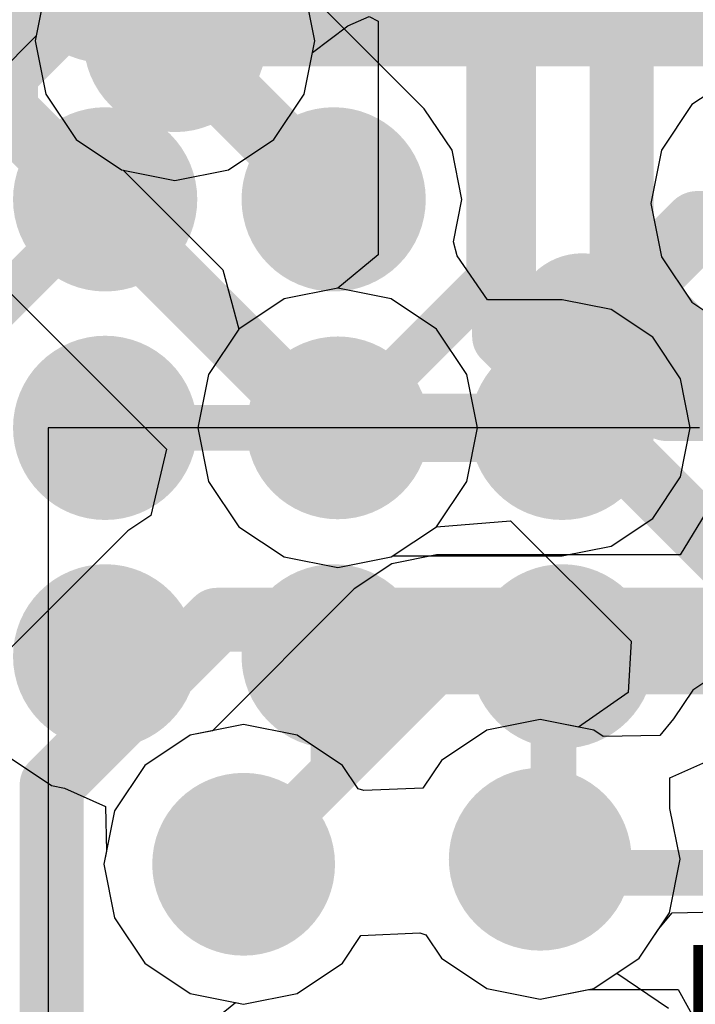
# Model space of a CAD drawing. Header units: millimetres. Extents: x -2 to 68, y -2 to 27.4.
# Tile 410 of 594: x 39.9 to 41.4, y 18.7 to 20.9. Entities that reach past the tile are written whole.
import ezdxf

# ---------------------------------------------------------------- set-up
doc = ezdxf.new("R2010")
doc.units = ezdxf.units.MM
for name, color, linetype in [('BottomLayer', 5, 'Continuous'), ('DrillGuide', 244, 'Continuous'), ('Mechanical17', 56, 'Continuous'), ('MidLayer1', 16, 'Continuous'), ('MidLayer2', 76, 'Continuous'), ('MidLayer3', 90, 'Continuous'), ('MidLayer4', 156, 'Continuous'), ('MidLayer5', 130, 'Continuous'), ('MidLayer6', 216, 'Continuous'), ('MidLayer7', 6, 'Continuous'), ('MidLayer8', 54, 'Continuous'), ('MultiLayer', 9, 'Continuous'), ('TopLayer', 1, 'Continuous'), ('TopPaste', 8, 'Continuous'), ('TopSolder', 216, 'Continuous'), ('ViaHoleLayer', 16, 'Continuous')]:
    doc.layers.add(name, color=color, linetype=linetype)

# ---------------------------------------------------------------- blocks, each defined once
blk = doc.blocks.new('BGA486C50P27X27_1400X1400X125_227')
at = {"layer": 'TopLayer', "const_width": 0.1}
for points in [[(3.95, -4, 1), (4.05, -4, 1)], [(4.45, -4, 1), (4.55, -4, 1)], [(4.95, -4, 1), (5.05, -4, 1)], [(3.95, -4.5, 1), (4.05, -4.5, 1)], [(4.95, -4.5, 1), (5.05, -4.5, 1)], [(3.95, -5, 1), (4.05, -5, 1)], [(4.45, -5, 1), (4.55, -5, 1)]]:
    blk.add_lwpolyline(points, format="xyb", close=True, dxfattribs=at)
at = {"layer": 'TopPaste', "const_width": 0.1}
for points in [[(3.95, -4, 1), (4.05, -4, 1)], [(4.45, -4, 1), (4.55, -4, 1)], [(4.95, -4, 1), (5.05, -4, 1)], [(3.95, -4.5, 1), (4.05, -4.5, 1)], [(4.95, -4.5, 1), (5.05, -4.5, 1)], [(3.95, -5, 1), (4.05, -5, 1)], [(4.45, -5, 1), (4.55, -5, 1)]]:
    blk.add_lwpolyline(points, format="xyb", close=True, dxfattribs=at)
at = {"layer": 'TopSolder', "const_width": 0.2016}
for points in [[(3.8992, -4, 1), (4.1008, -4, 1)], [(4.3992, -4, 1), (4.6008, -4, 1)], [(4.8992, -4, 1), (5.1008, -4, 1)], [(5.3992, -4, 1), (5.6008, -4, 1)], [(3.8992, -4.5, 1), (4.1008, -4.5, 1)], [(4.8992, -4.5, 1), (5.1008, -4.5, 1)], [(5.3992, -4.5, 1), (5.6008, -4.5, 1)], [(3.8992, -5, 1), (4.1008, -5, 1)], [(4.3992, -5, 1), (4.6008, -5, 1)]]:
    blk.add_lwpolyline(points, format="xyb", close=True, dxfattribs=at)

msp = doc.modelspace()

# ---------------------------------------------------------------- linework, layer by layer
at = {"layer": 'BottomLayer'}
for p, q in [((41.4255, 20), (40, 20)), ((40, 20), (40, 17.9163)), ((41.4478, 19.8285), (41.3832, 19.7221)), ((40.8502, 19.7221), (40.7526, 19.7027)), ((41.3832, 19.7221), (40.8502, 19.7221)), ((40.7526, 19.7027), (40.6699, 19.6474)), ((40.6699, 19.6474), (40.3598, 19.3373)), ((40.3109, 19.3276), (40.2117, 19.2613)), ((40.3598, 19.3373), (40.3109, 19.3276)), ((40.2117, 19.2613), (40.1454, 19.162)), ((40.1454, 19.162), (40.1221, 19.045)), ((40.1221, 19.045), (40.1454, 18.9279)), ((40.1454, 18.9279), (40.2117, 18.8287)), ((40.6443, 18.8287), (40.6847, 18.8892)), ((40.6847, 18.8892), (40.8139, 18.8947)), ((40.8139, 18.8947), (40.8267, 18.8906)), ((40.8267, 18.8906), (40.8607, 18.8397)), ((40.8607, 18.8397), (40.9599, 18.7734)), ((40.2117, 18.8287), (40.3109, 18.7624)), ((40.5451, 18.7624), (40.6443, 18.8287)), ((40.9599, 18.7734), (41.077, 18.7501)), ((41.077, 18.7501), (41.1827, 18.7711)), ((41.1827, 18.7711), (41.3787, 18.7711)), ((41.3787, 18.7711), (41.445, 18.6514)), ((40.3109, 18.7624), (40.428, 18.7391)), ((40.428, 18.7391), (40.5451, 18.7624))]:
    msp.add_line(p, q, dxfattribs=at)
for points, const_width in [([(41.094, 20.232, 1), (41.244, 20.232, 1)], 0.15), ([(41.1315, 20.232, 1), (41.2065, 20.232, 1)], 0.075), ([(41.3175, 20.046, 1), (41.3925, 20.046, 1)], 0.075), ([(41.3175, 20.046, 1), (41.3925, 20.046, 1)], 0.075), ([(40.8252, 19.4672, 1), (40.8752, 19.4672, 1)], 0.05), ([(40.8252, 19.4672, 1), (40.8752, 19.4672, 1)], 0.05), ([(40.328, 19.045, 1), (40.528, 19.045, 1)], 0.2), ([(40.977, 19.056, 1), (41.177, 19.056, 1)], 0.2), ([(40.403, 19.045, 1), (40.453, 19.045, 1)], 0.05), ([(41.052, 19.056, 1), (41.102, 19.056, 1)], 0.05), ([(41.082, 19.026, 1), (41.1319, 19.026, 1)], 0.05), ([(41.082, 19.026, 1), (41.1319, 19.026, 1)], 0.05)]:
    msp.add_lwpolyline(points, format="xyb", close=True, dxfattribs=dict(at, const_width=const_width))
for points, const_width in [([(41.169, 20.232), (41.355, 20.046)], 0.15), ([(41.355, 20.046), (41.729, 20.046)], 0.15), ([(40.428, 19.045), (40.8502, 19.4672)], 0.1), ([(40.8502, 19.4672), (41.7422, 19.4672)], 0.1), ([(41.077, 19.056), (41.107, 19.026)], 0.1), ([(41.107, 19.026), (41.749, 19.026)], 0.1)]:
    msp.add_lwpolyline(points, dxfattribs=dict(at, const_width=const_width))
at = {"layer": 'DrillGuide'}
for points, const_width in [([(40.2278, 20.8472, 1), (40.3278, 20.8472, 1)], 0.1), ([(40.6, 20.5, 1), (40.65, 20.5, 1)], 0.05), ([(41.144, 20.232, 1), (41.194, 20.232, 1)], 0.05), ([(40.584, 20, 1), (40.684, 20, 1)], 0.1), ([(41.1, 20, 1), (41.15, 20, 1)], 0.05), ([(41.027, 19.056, 1), (41.127, 19.056, 1)], 0.1), ([(40.378, 19.045, 1), (40.478, 19.045, 1)], 0.1)]:
    msp.add_lwpolyline(points, format="xyb", close=True, dxfattribs=dict(at, const_width=const_width))
at = {"layer": 'MidLayer1'}
for p, q in [((39.9952, 20.9642), (39.9719, 20.8472)), ((40.8233, 20.6983), (40.5612, 20.9603)), ((39.9719, 20.8472), (39.9952, 20.7301)), ((39.9952, 20.7301), (40.0615, 20.6309)), ((40.884, 20.6073), (40.8233, 20.6983)), ((40.0615, 20.6309), (40.1608, 20.5646)), ((40.9054, 20.5), (40.884, 20.6073)), ((40.1608, 20.5646), (40.1647, 20.5638)), ((40.1647, 20.5638), (40.3828, 20.3457)), ((40.887, 20.4074), (40.9054, 20.5)), ((40.8952, 20.3766), (40.887, 20.4074)), ((40.9617, 20.2804), (40.8952, 20.3766)), ((40.3828, 20.3457), (40.4177, 20.2163)), ((41.125, 20.2804), (40.9617, 20.2804)), ((41.2323, 20.259), (41.125, 20.2804)), ((41.3233, 20.1983), (41.2323, 20.259)), ((40.4177, 20.2163), (40.3514, 20.1171)), ((41.384, 20.1073), (41.3233, 20.1983)), ((40.3514, 20.1171), (40.3281, 20)), ((41.4054, 20), (41.384, 20.1073)), ((40.3281, 20), (40.3514, 19.8829)), ((41.384, 19.8927), (41.4054, 20)), ((41.3233, 19.8017), (41.384, 19.8927)), ((40.3514, 19.8829), (40.4177, 19.7837)), ((41.2323, 19.741), (41.3233, 19.8017)), ((40.4177, 19.7837), (40.5169, 19.7174)), ((41.125, 19.7196), (41.2323, 19.741)), ((40.5169, 19.7174), (40.634, 19.6941)), ((40.634, 19.6941), (40.7511, 19.7174)), ((40.7511, 19.7174), (40.7544, 19.7196)), ((40.7544, 19.7196), (41.125, 19.7196)), ((41.5099, 19.4926), (41.4107, 19.4263)), ((41.4107, 19.4263), (41.3685, 19.3631)), ((40.428, 19.3509), (40.3109, 19.3276)), ((40.5451, 19.3276), (40.428, 19.3509)), ((41.077, 19.3619), (40.9599, 19.3386)), ((41.1941, 19.3386), (41.077, 19.3619)), ((41.3685, 19.3631), (41.3386, 19.327)), ((40.3109, 19.3276), (40.2117, 19.2613)), ((40.6443, 19.2613), (40.5451, 19.3276)), ((40.9599, 19.3386), (40.8607, 19.2723)), ((41.2145, 19.3249), (41.1941, 19.3386)), ((41.3386, 19.327), (41.2145, 19.3249)), ((40.8607, 19.2723), (40.8203, 19.2118)), ((40.2117, 19.2613), (40.1454, 19.162)), ((40.6783, 19.2104), (40.6443, 19.2613)), ((40.6911, 19.2063), (40.6783, 19.2104)), ((40.8203, 19.2118), (40.6911, 19.2063)), ((40.1454, 19.162), (40.1221, 19.045)), ((40.1221, 19.045), (40.1454, 18.9279)), ((41.3654, 18.939), (41.4895, 18.9411)), ((40.1454, 18.9279), (40.2117, 18.8287)), ((41.3355, 18.9029), (41.3654, 18.939)), ((41.2933, 18.8397), (41.3355, 18.9029)), ((40.6443, 18.8287), (40.6847, 18.8892)), ((40.6847, 18.8892), (40.8139, 18.8947)), ((40.8139, 18.8947), (40.8267, 18.8906)), ((40.8267, 18.8906), (40.8607, 18.8397)), ((40.8607, 18.8397), (40.9599, 18.7734)), ((41.1941, 18.7734), (41.2933, 18.8397)), ((40.2117, 18.8287), (40.3109, 18.7624)), ((40.5451, 18.7624), (40.6443, 18.8287)), ((40.9599, 18.7734), (41.077, 18.7501)), ((41.077, 18.7501), (41.1941, 18.7734)), ((40.3109, 18.7624), (40.428, 18.7391)), ((40.428, 18.7391), (40.5451, 18.7624))]:
    msp.add_line(p, q, dxfattribs=at)
for points, const_width in [([(40.1778, 20.8472, 1), (40.3778, 20.8472, 1)], 0.2), ([(40.2403, 20.8472, 1), (40.3153, 20.8472, 1)], 0.075), ([(40.55, 20.5, 1), (40.7, 20.5, 1)], 0.15), ([(40.5875, 20.5, 1), (40.6625, 20.5, 1)], 0.075), ([(40.534, 20, 1), (40.734, 20, 1)], 0.2), ([(41.05, 20, 1), (41.2, 20, 1)], 0.15), ([(40.5965, 20, 1), (40.6715, 20, 1)], 0.075), ([(41.0875, 20, 1), (41.1625, 20, 1)], 0.075), ([(40.328, 19.045, 1), (40.528, 19.045, 1)], 0.2), ([(40.977, 19.056, 1), (41.177, 19.056, 1)], 0.2)]:
    msp.add_lwpolyline(points, format="xyb", close=True, dxfattribs=dict(at, const_width=const_width))
at = {"layer": 'MidLayer1', "const_width": 0.15}
for points in [[(40.2778, 20.8472), (40.625, 20.5)], [(40.634, 20), (41.125, 20)]]:
    msp.add_lwpolyline(points, dxfattribs=at)
at = {"layer": 'MidLayer2'}
for p, q in [((39.7132, 20.4993), (40.2594, 19.9531)), ((40.2594, 19.9531), (40.2246, 19.8082)), ((40.2246, 19.8082), (40.1744, 19.7746)), ((40.1744, 19.7746), (39.8134, 19.4136)), ((41.3654, 18.939), (41.4895, 18.9411)), ((41.3355, 18.9029), (41.3654, 18.939)), ((41.2933, 18.8397), (41.3355, 18.9029)), ((40.6443, 18.8287), (40.6847, 18.8892)), ((40.6847, 18.8892), (40.8139, 18.8947)), ((40.8139, 18.8947), (40.8267, 18.8906)), ((40.8267, 18.8906), (40.8607, 18.8397)), ((40.8607, 18.8397), (40.9599, 18.7734)), ((41.1941, 18.7734), (41.2933, 18.8397)), ((40.5451, 18.7624), (40.6443, 18.8287)), ((40.9599, 18.7734), (41.077, 18.7501)), ((41.077, 18.7501), (41.1941, 18.7734)), ((40.428, 18.7391), (40.5451, 18.7624)), ((40.2833, 18.6398), (40.4103, 18.7426)), ((40.4103, 18.7426), (40.428, 18.7391))]:
    msp.add_line(p, q, dxfattribs=at)
at = {"layer": 'MidLayer2', "const_width": 0.14}
for points in [[(39.9078, 20.6939), (39.9078, 21.0004)], [(40.2778, 20.8472), (40.2916, 20.861)], [(40.2916, 20.861), (44.354, 20.861)], [(39.9078, 20.6939), (40.6018, 20)], [(40.6018, 20), (40.634, 20)], [(40.008, 19.219), (40.3691, 19.58)], [(40.3691, 19.58), (41.565, 19.58)], [(40.008, 18.1027), (40.008, 19.219)]]:
    msp.add_lwpolyline(points, dxfattribs=at)
at = {"layer": 'MidLayer2'}
for points, const_width in [([(40.1778, 20.8472, 1), (40.3778, 20.8472, 1)], 0.2), ([(40.2566, 20.861, 1), (40.3266, 20.861, 1)], 0.07), ([(40.2566, 20.861, 1), (40.3266, 20.861, 1)], 0.07), ([(40.2428, 20.8472, 1), (40.3128, 20.8472, 1)], 0.07), ([(39.8728, 20.6939, 1), (39.9428, 20.6939, 1)], 0.07), ([(39.8728, 20.6939, 1), (39.9428, 20.6939, 1)], 0.07), ([(40.534, 20, 1), (40.734, 20, 1)], 0.2), ([(40.5668, 20, 1), (40.6367, 20, 1)], 0.07), ([(40.5668, 20, 1), (40.6367, 20, 1)], 0.07), ([(40.599, 20, 1), (40.669, 20, 1)], 0.07), ([(40.3341, 19.58, 1), (40.404, 19.58, 1)], 0.07), ([(40.3341, 19.58, 1), (40.404, 19.58, 1)], 0.07), ([(39.973, 19.219, 1), (40.043, 19.219, 1)], 0.07), ([(39.973, 19.219, 1), (40.043, 19.219, 1)], 0.07), ([(40.328, 19.045, 1), (40.528, 19.045, 1)], 0.2), ([(40.977, 19.056, 1), (41.177, 19.056, 1)], 0.2)]:
    msp.add_lwpolyline(points, format="xyb", close=True, dxfattribs=dict(at, const_width=const_width))
at = {"layer": 'MidLayer3'}
for p, q in [((39.9952, 20.9642), (39.9719, 20.8472)), ((40.6563, 20.8797), (40.7026, 20.9004)), ((40.7026, 20.9004), (40.7227, 20.89)), ((40.5786, 20.8216), (40.6563, 20.8797)), ((40.7227, 20.89), (40.7227, 20.3787)), ((39.9719, 20.8472), (39.9952, 20.7301)), ((40.5604, 20.7301), (40.5786, 20.8216)), ((39.9952, 20.7301), (40.0615, 20.6309)), ((40.4941, 20.6309), (40.5604, 20.7301)), ((40.0615, 20.6309), (40.1608, 20.5646)), ((40.3949, 20.5646), (40.4941, 20.6309)), ((40.1608, 20.5646), (40.2778, 20.5413)), ((40.2778, 20.5413), (40.3949, 20.5646)), ((40.7227, 20.3787), (40.634, 20.3059)), ((40.634, 20.3059), (40.5169, 20.2826)), ((40.5169, 20.2826), (40.4177, 20.2163)), ((40.4177, 20.2163), (40.3514, 20.1171)), ((40.3514, 20.1171), (40.3281, 20)), ((40.3281, 20), (40.3514, 19.8829)), ((40.3514, 19.8829), (40.4177, 19.7837)), ((40.4177, 19.7837), (40.5169, 19.7174)), ((40.7511, 19.7174), (40.8503, 19.7837)), ((40.8503, 19.7837), (41.0118, 19.7969)), ((41.0118, 19.7969), (41.2758, 19.5329)), ((40.5169, 19.7174), (40.634, 19.6941)), ((40.634, 19.6941), (40.7511, 19.7174)), ((41.2758, 19.5329), (41.2697, 19.4206)), ((41.2697, 19.4206), (41.1607, 19.3452)), ((40.428, 19.3509), (40.3109, 19.3276)), ((40.5451, 19.3276), (40.428, 19.3509)), ((41.077, 19.3619), (40.9599, 19.3386)), ((41.1607, 19.3452), (41.077, 19.3619)), ((40.3109, 19.3276), (40.2117, 19.2613)), ((40.6443, 19.2613), (40.5451, 19.3276)), ((40.9599, 19.3386), (40.8607, 19.2723)), ((40.8607, 19.2723), (40.8203, 19.2118)), ((40.2117, 19.2613), (40.1454, 19.162)), ((40.6783, 19.2104), (40.6443, 19.2613)), ((40.6911, 19.2063), (40.6783, 19.2104)), ((40.8203, 19.2118), (40.6911, 19.2063)), ((40.1454, 19.162), (40.1221, 19.045)), ((40.1221, 19.045), (40.1454, 18.9279)), ((41.3654, 18.939), (41.4895, 18.9411)), ((40.1454, 18.9279), (40.2117, 18.8287)), ((41.3355, 18.9029), (41.3654, 18.939)), ((41.2933, 18.8397), (41.3355, 18.9029)), ((40.6443, 18.8287), (40.6847, 18.8892)), ((40.6847, 18.8892), (40.8139, 18.8947)), ((40.8139, 18.8947), (40.8267, 18.8906)), ((40.8267, 18.8906), (40.8607, 18.8397)), ((40.8607, 18.8397), (40.9599, 18.7734)), ((41.1941, 18.7734), (41.2933, 18.8397)), ((40.2117, 18.8287), (40.3109, 18.7624)), ((40.5451, 18.7624), (40.6443, 18.8287)), ((40.9599, 18.7734), (41.077, 18.7501)), ((41.077, 18.7501), (41.1941, 18.7734)), ((40.3109, 18.7624), (40.428, 18.7391)), ((40.428, 18.7391), (40.5451, 18.7624))]:
    msp.add_line(p, q, dxfattribs=at)
at = {"layer": 'MidLayer3', "const_width": 0.14}
for points in [[(40.998, 20.2), (40.998, 21.072)], [(41.255, 20.3377), (41.255, 21.071)], [(41.255, 20.3377), (41.649, 19.9437)], [(40.998, 20.2), (41.578, 19.62)]]:
    msp.add_lwpolyline(points, dxfattribs=at)
at = {"layer": 'MidLayer3'}
for points, const_width in [([(40.1778, 20.8472, 1), (40.3778, 20.8472, 1)], 0.2), ([(41.22, 20.3377, 1), (41.29, 20.3377, 1)], 0.07), ([(41.22, 20.3377, 1), (41.29, 20.3377, 1)], 0.07), ([(40.963, 20.2, 1), (41.033, 20.2, 1)], 0.07), ([(40.963, 20.2, 1), (41.033, 20.2, 1)], 0.07), ([(40.534, 20, 1), (40.734, 20, 1)], 0.2), ([(40.328, 19.045, 1), (40.528, 19.045, 1)], 0.2), ([(40.977, 19.056, 1), (41.177, 19.056, 1)], 0.2)]:
    msp.add_lwpolyline(points, format="xyb", close=True, dxfattribs=dict(at, const_width=const_width))
at = {"layer": 'MidLayer4'}
for p, q in [((39.9952, 20.9642), (39.9719, 20.8472)), ((40.5837, 20.8472), (40.5604, 20.9642)), ((39.9719, 20.8472), (39.9952, 20.7301)), ((40.5604, 20.7301), (40.5837, 20.8472)), ((39.9952, 20.7301), (40.0615, 20.6309)), ((40.4941, 20.6309), (40.5604, 20.7301)), ((40.0615, 20.6309), (40.1608, 20.5646)), ((40.3949, 20.5646), (40.4941, 20.6309)), ((40.1608, 20.5646), (40.2778, 20.5413)), ((40.2778, 20.5413), (40.3949, 20.5646)), ((40.634, 20.3059), (40.5169, 20.2826)), ((40.7511, 20.2826), (40.634, 20.3059)), ((40.5169, 20.2826), (40.4177, 20.2163)), ((40.8503, 20.2163), (40.7511, 20.2826)), ((40.4177, 20.2163), (40.3514, 20.1171)), ((40.9166, 20.1171), (40.8503, 20.2163)), ((40.3514, 20.1171), (40.3281, 20)), ((40.9399, 20), (40.9166, 20.1171)), ((40.3281, 20), (40.3514, 19.8829)), ((40.9166, 19.8829), (40.9399, 20)), ((40.3514, 19.8829), (40.4177, 19.7837)), ((40.8503, 19.7837), (40.9166, 19.8829)), ((40.4177, 19.7837), (40.5169, 19.7174)), ((40.7511, 19.7174), (40.8503, 19.7837)), ((40.5169, 19.7174), (40.634, 19.6941)), ((40.634, 19.6941), (40.7511, 19.7174)), ((41.5099, 19.4926), (41.4107, 19.4263)), ((41.4107, 19.4263), (41.3685, 19.3631)), ((40.428, 19.3509), (40.3109, 19.3276)), ((40.5451, 19.3276), (40.428, 19.3509)), ((41.077, 19.3619), (40.9599, 19.3386)), ((41.1941, 19.3386), (41.077, 19.3619)), ((41.3685, 19.3631), (41.3386, 19.327)), ((40.3109, 19.3276), (40.2117, 19.2613)), ((40.6443, 19.2613), (40.5451, 19.3276)), ((40.9599, 19.3386), (40.8607, 19.2723)), ((41.2145, 19.3249), (41.1941, 19.3386)), ((41.3386, 19.327), (41.2145, 19.3249)), ((40.8607, 19.2723), (40.8203, 19.2118)), ((40.2117, 19.2613), (40.1454, 19.162)), ((40.6783, 19.2104), (40.6443, 19.2613)), ((40.6911, 19.2063), (40.6783, 19.2104)), ((40.8203, 19.2118), (40.6911, 19.2063)), ((40.1454, 19.162), (40.1221, 19.045)), ((40.1221, 19.045), (40.1454, 18.9279)), ((41.3654, 18.939), (41.4895, 18.9411)), ((40.1454, 18.9279), (40.2117, 18.8287)), ((41.3355, 18.9029), (41.3654, 18.939)), ((41.2933, 18.8397), (41.3355, 18.9029)), ((40.6443, 18.8287), (40.6847, 18.8892)), ((40.6847, 18.8892), (40.8139, 18.8947)), ((40.8139, 18.8947), (40.8267, 18.8906)), ((40.8267, 18.8906), (40.8607, 18.8397)), ((40.8607, 18.8397), (40.9599, 18.7734)), ((41.1941, 18.7734), (41.2933, 18.8397)), ((40.2117, 18.8287), (40.3109, 18.7624)), ((40.5451, 18.7624), (40.6443, 18.8287)), ((40.9599, 18.7734), (41.077, 18.7501)), ((41.077, 18.7501), (41.1941, 18.7734)), ((40.3109, 18.7624), (40.428, 18.7391)), ((40.428, 18.7391), (40.5451, 18.7624))]:
    msp.add_line(p, q, dxfattribs=at)
for points, const_width in [([(40.1778, 20.8472, 1), (40.3778, 20.8472, 1)], 0.2), ([(41.3833, 20.4432, 1), (41.4583, 20.4432, 1)], 0.075), ([(41.3833, 20.4432, 1), (41.4583, 20.4432, 1)], 0.075), ([(41.094, 20.232, 1), (41.244, 20.232, 1)], 0.15), ([(41.1315, 20.232, 1), (41.2065, 20.232, 1)], 0.075), ([(41.1721, 20.232, 1), (41.2471, 20.232, 1)], 0.075), ([(41.1721, 20.232, 1), (41.2471, 20.232, 1)], 0.075), ([(40.534, 20, 1), (40.734, 20, 1)], 0.2), ([(40.328, 19.045, 1), (40.528, 19.045, 1)], 0.2), ([(40.977, 19.056, 1), (41.177, 19.056, 1)], 0.2)]:
    msp.add_lwpolyline(points, format="xyb", close=True, dxfattribs=dict(at, const_width=const_width))
at = {"layer": 'MidLayer4', "const_width": 0.15}
for points in [[(41.2096, 20.232), (41.4208, 20.4432)], [(41.4208, 20.4432), (41.5772, 20.4432)], [(41.169, 20.232), (41.2096, 20.232)]]:
    msp.add_lwpolyline(points, dxfattribs=at)
at = {"layer": 'MidLayer5'}
for p, q in [((39.9952, 20.9642), (39.9719, 20.8472)), ((40.5837, 20.8472), (40.5604, 20.9642)), ((39.9719, 20.8472), (39.9952, 20.7301)), ((40.5604, 20.7301), (40.5837, 20.8472)), ((39.9952, 20.7301), (40.0615, 20.6309)), ((40.4941, 20.6309), (40.5604, 20.7301)), ((40.0615, 20.6309), (40.1608, 20.5646)), ((40.3949, 20.5646), (40.4941, 20.6309)), ((40.1608, 20.5646), (40.2778, 20.5413)), ((40.2778, 20.5413), (40.3949, 20.5646)), ((40.634, 20.3059), (40.5169, 20.2826)), ((40.7511, 20.2826), (40.634, 20.3059)), ((40.5169, 20.2826), (40.4177, 20.2163)), ((40.8503, 20.2163), (40.7511, 20.2826)), ((40.4177, 20.2163), (40.3514, 20.1171)), ((40.9166, 20.1171), (40.8503, 20.2163)), ((40.3514, 20.1171), (40.3281, 20)), ((40.9399, 20), (40.9166, 20.1171)), ((40.3281, 20), (40.3514, 19.8829)), ((40.9166, 19.8829), (40.9399, 20)), ((40.3514, 19.8829), (40.4177, 19.7837)), ((40.8503, 19.7837), (40.9166, 19.8829)), ((40.4177, 19.7837), (40.5169, 19.7174)), ((40.7511, 19.7174), (40.8503, 19.7837)), ((40.5169, 19.7174), (40.634, 19.6941)), ((40.634, 19.6941), (40.7511, 19.7174)), ((41.5099, 19.4926), (41.4107, 19.4263)), ((41.4107, 19.4263), (41.3685, 19.3631)), ((40.428, 19.3509), (40.3109, 19.3276)), ((40.5451, 19.3276), (40.428, 19.3509)), ((41.077, 19.3619), (40.9599, 19.3386)), ((41.1941, 19.3386), (41.077, 19.3619)), ((41.3685, 19.3631), (41.3386, 19.327)), ((40.3109, 19.3276), (40.2117, 19.2613)), ((40.6443, 19.2613), (40.5451, 19.3276)), ((40.9599, 19.3386), (40.8607, 19.2723)), ((41.2145, 19.3249), (41.1941, 19.3386)), ((41.3386, 19.327), (41.2145, 19.3249)), ((40.8607, 19.2723), (40.8203, 19.2118)), ((40.2117, 19.2613), (40.1454, 19.162)), ((40.6783, 19.2104), (40.6443, 19.2613)), ((40.6911, 19.2063), (40.6783, 19.2104)), ((40.8203, 19.2118), (40.6911, 19.2063)), ((40.1454, 19.162), (40.1221, 19.045)), ((40.1221, 19.045), (40.1454, 18.9279)), ((41.3654, 18.939), (41.4895, 18.9411)), ((40.1454, 18.9279), (40.2117, 18.8287)), ((41.3355, 18.9029), (41.3654, 18.939)), ((41.2933, 18.8397), (41.3355, 18.9029)), ((40.6443, 18.8287), (40.6847, 18.8892)), ((40.6847, 18.8892), (40.8139, 18.8947)), ((40.8139, 18.8947), (40.8267, 18.8906)), ((40.8267, 18.8906), (40.8607, 18.8397)), ((40.8607, 18.8397), (40.9599, 18.7734)), ((41.1941, 18.7734), (41.2933, 18.8397)), ((40.2117, 18.8287), (40.3109, 18.7624)), ((40.5451, 18.7624), (40.6443, 18.8287)), ((40.9599, 18.7734), (41.077, 18.7501)), ((41.077, 18.7501), (41.1941, 18.7734)), ((40.3109, 18.7624), (40.428, 18.7391)), ((40.428, 18.7391), (40.5451, 18.7624))]:
    msp.add_line(p, q, dxfattribs=at)
at = {"layer": 'MidLayer5', "const_width": 0.2}
for points in [[(40.1778, 20.8472, 1), (40.3778, 20.8472, 1)], [(40.534, 20, 1), (40.734, 20, 1)], [(40.328, 19.045, 1), (40.528, 19.045, 1)], [(40.977, 19.056, 1), (41.177, 19.056, 1)]]:
    msp.add_lwpolyline(points, format="xyb", close=True, dxfattribs=at)
at = {"layer": 'MidLayer6'}
for p, q in [((39.9952, 20.9642), (39.9719, 20.8472)), ((40.5837, 20.8472), (40.5604, 20.9642)), ((39.9719, 20.8472), (39.9952, 20.7301)), ((40.5604, 20.7301), (40.5837, 20.8472)), ((39.9952, 20.7301), (40.0615, 20.6309)), ((40.4941, 20.6309), (40.5604, 20.7301)), ((40.0615, 20.6309), (40.1608, 20.5646)), ((40.3949, 20.5646), (40.4941, 20.6309)), ((40.1608, 20.5646), (40.2778, 20.5413)), ((40.2778, 20.5413), (40.3949, 20.5646)), ((40.634, 20.3059), (40.5169, 20.2826)), ((40.7511, 20.2826), (40.634, 20.3059)), ((40.5169, 20.2826), (40.4177, 20.2163)), ((40.8503, 20.2163), (40.7511, 20.2826)), ((40.4177, 20.2163), (40.3514, 20.1171)), ((40.9166, 20.1171), (40.8503, 20.2163)), ((40.3514, 20.1171), (40.3281, 20)), ((40.9399, 20), (40.9166, 20.1171)), ((40.3281, 20), (40.3514, 19.8829)), ((40.9166, 19.8829), (40.9399, 20)), ((40.3514, 19.8829), (40.4177, 19.7837)), ((40.8503, 19.7837), (40.9166, 19.8829)), ((40.4177, 19.7837), (40.5169, 19.7174)), ((40.7511, 19.7174), (40.8503, 19.7837)), ((40.5169, 19.7174), (40.634, 19.6941)), ((40.634, 19.6941), (40.7511, 19.7174)), ((41.5099, 19.4926), (41.4107, 19.4263)), ((41.4107, 19.4263), (41.3685, 19.3631)), ((40.428, 19.3509), (40.3109, 19.3276)), ((40.5451, 19.3276), (40.428, 19.3509)), ((41.077, 19.3619), (40.9599, 19.3386)), ((41.1941, 19.3386), (41.077, 19.3619)), ((41.3685, 19.3631), (41.3386, 19.327)), ((40.3109, 19.3276), (40.2117, 19.2613)), ((40.6443, 19.2613), (40.5451, 19.3276)), ((40.9599, 19.3386), (40.8607, 19.2723)), ((41.2145, 19.3249), (41.1941, 19.3386)), ((41.3386, 19.327), (41.2145, 19.3249)), ((40.8607, 19.2723), (40.8203, 19.2118)), ((40.2117, 19.2613), (40.1454, 19.162)), ((40.6783, 19.2104), (40.6443, 19.2613)), ((40.6911, 19.2063), (40.6783, 19.2104)), ((40.8203, 19.2118), (40.6911, 19.2063)), ((40.1454, 19.162), (40.1221, 19.045)), ((40.1221, 19.045), (40.1454, 18.9279)), ((41.3654, 18.939), (41.4895, 18.9411)), ((40.1454, 18.9279), (40.2117, 18.8287)), ((41.3355, 18.9029), (41.3654, 18.939)), ((41.2933, 18.8397), (41.3355, 18.9029)), ((40.6443, 18.8287), (40.6847, 18.8892)), ((40.6847, 18.8892), (40.8139, 18.8947)), ((40.8139, 18.8947), (40.8267, 18.8906)), ((40.8267, 18.8906), (40.8607, 18.8397)), ((40.8607, 18.8397), (40.9599, 18.7734)), ((41.1941, 18.7734), (41.2933, 18.8397)), ((40.2117, 18.8287), (40.3109, 18.7624)), ((40.5451, 18.7624), (40.6443, 18.8287)), ((40.9599, 18.7734), (41.077, 18.7501)), ((41.077, 18.7501), (41.1941, 18.7734)), ((40.3109, 18.7624), (40.428, 18.7391)), ((40.428, 18.7391), (40.5451, 18.7624))]:
    msp.add_line(p, q, dxfattribs=at)
at = {"layer": 'MidLayer6', "const_width": 0.2}
for points in [[(40.1778, 20.8472, 1), (40.3778, 20.8472, 1)], [(40.534, 20, 1), (40.734, 20, 1)], [(40.328, 19.045, 1), (40.528, 19.045, 1)], [(40.977, 19.056, 1), (41.177, 19.056, 1)]]:
    msp.add_lwpolyline(points, format="xyb", close=True, dxfattribs=at)
at = {"layer": 'MidLayer7'}
for p, q in [((39.9952, 20.9642), (39.9719, 20.8472)), ((39.9952, 20.9642), (39.974, 20.8575)), ((40.5837, 20.8472), (40.5604, 20.9642)), ((39.974, 20.8575), (39.7129, 20.5964)), ((39.9719, 20.8472), (39.9952, 20.7301)), ((40.5604, 20.7301), (40.5837, 20.8472)), ((41.5079, 20.7736), (41.4087, 20.7073)), ((39.9952, 20.7301), (40.0615, 20.6309)), ((40.4941, 20.6309), (40.5604, 20.7301)), ((41.4087, 20.7073), (41.3424, 20.608)), ((40.0615, 20.6309), (40.1608, 20.5646)), ((40.3949, 20.5646), (40.4941, 20.6309)), ((41.3424, 20.608), (41.3191, 20.491)), ((40.1608, 20.5646), (40.2778, 20.5413)), ((40.2778, 20.5413), (40.3949, 20.5646)), ((41.3191, 20.491), (41.3424, 20.3739)), ((41.3424, 20.3739), (41.4087, 20.2747)), ((40.634, 20.3059), (40.5169, 20.2826)), ((40.7511, 20.2826), (40.634, 20.3059)), ((40.5169, 20.2826), (40.4177, 20.2163)), ((40.8503, 20.2163), (40.7511, 20.2826)), ((41.4087, 20.2747), (41.5079, 20.2084)), ((40.4177, 20.2163), (40.3514, 20.1171)), ((40.9166, 20.1171), (40.8503, 20.2163)), ((40.3514, 20.1171), (40.3281, 20)), ((40.9399, 20), (40.9166, 20.1171)), ((40.3281, 20), (40.3514, 19.8829)), ((40.9166, 19.8829), (40.9399, 20)), ((40.3514, 19.8829), (40.4177, 19.7837)), ((40.8503, 19.7837), (40.9166, 19.8829)), ((40.4177, 19.7837), (40.5169, 19.7174)), ((40.7511, 19.7174), (40.8503, 19.7837)), ((40.5169, 19.7174), (40.634, 19.6941)), ((40.634, 19.6941), (40.7511, 19.7174)), ((41.5099, 19.4926), (41.4107, 19.4263)), ((41.4107, 19.4263), (41.3685, 19.3631)), ((40.428, 19.3509), (40.3109, 19.3276)), ((40.5451, 19.3276), (40.428, 19.3509)), ((41.077, 19.3619), (40.9599, 19.3386)), ((41.1941, 19.3386), (41.077, 19.3619)), ((41.3685, 19.3631), (41.3386, 19.327)), ((40.3109, 19.3276), (40.2117, 19.2613)), ((40.6443, 19.2613), (40.5451, 19.3276)), ((40.9599, 19.3386), (40.8607, 19.2723)), ((41.2145, 19.3249), (41.1941, 19.3386)), ((41.3386, 19.327), (41.2145, 19.3249)), ((40.8607, 19.2723), (40.8203, 19.2118)), ((40.2117, 19.2613), (40.1454, 19.162)), ((40.6783, 19.2104), (40.6443, 19.2613)), ((40.6911, 19.2063), (40.6783, 19.2104)), ((40.8203, 19.2118), (40.6911, 19.2063)), ((40.1454, 19.162), (40.1221, 19.045)), ((40.1221, 19.045), (40.1454, 18.9279)), ((40.1454, 18.9279), (40.2117, 18.8287)), ((40.6443, 18.8287), (40.6847, 18.8892)), ((40.6847, 18.8892), (40.8139, 18.8947)), ((40.8139, 18.8947), (40.8267, 18.8906)), ((40.8267, 18.8906), (40.8607, 18.8397)), ((40.8607, 18.8397), (40.9599, 18.7734)), ((40.2117, 18.8287), (40.3109, 18.7624)), ((40.5451, 18.7624), (40.6443, 18.8287)), ((41.1941, 18.7734), (41.2443, 18.8069)), ((41.2443, 18.8069), (41.3574, 18.7298)), ((40.9599, 18.7734), (41.077, 18.7501)), ((41.077, 18.7501), (41.1941, 18.7734)), ((40.3109, 18.7624), (40.428, 18.7391)), ((40.428, 18.7391), (40.5451, 18.7624))]:
    msp.add_line(p, q, dxfattribs=at)
at = {"layer": 'MidLayer7', "const_width": 0.2}
for points in [[(40.1778, 20.8472, 1), (40.3778, 20.8472, 1)], [(40.534, 20, 1), (40.734, 20, 1)], [(40.328, 19.045, 1), (40.528, 19.045, 1)], [(40.977, 19.056, 1), (41.177, 19.056, 1)]]:
    msp.add_lwpolyline(points, format="xyb", close=True, dxfattribs=at)
at = {"layer": 'MidLayer8'}
for p, q in [((39.9952, 20.9642), (39.9719, 20.8472)), ((40.5837, 20.8472), (40.5604, 20.9642)), ((39.9719, 20.8472), (39.9952, 20.7301)), ((40.5604, 20.7301), (40.5837, 20.8472)), ((41.5079, 20.7736), (41.4087, 20.7073)), ((39.9952, 20.7301), (40.0615, 20.6309)), ((40.4941, 20.6309), (40.5604, 20.7301)), ((41.4087, 20.7073), (41.3424, 20.608)), ((40.0615, 20.6309), (40.1608, 20.5646)), ((40.3949, 20.5646), (40.4941, 20.6309)), ((41.3424, 20.608), (41.3191, 20.491)), ((40.1608, 20.5646), (40.2778, 20.5413)), ((40.2778, 20.5413), (40.3949, 20.5646)), ((41.3191, 20.491), (41.3424, 20.3739)), ((41.3424, 20.3739), (41.4087, 20.2747)), ((40.634, 20.3059), (40.5169, 20.2826)), ((40.7511, 20.2826), (40.634, 20.3059)), ((40.5169, 20.2826), (40.4177, 20.2163)), ((40.8503, 20.2163), (40.7511, 20.2826)), ((41.4087, 20.2747), (41.5079, 20.2084)), ((40.4177, 20.2163), (40.3514, 20.1171)), ((40.9166, 20.1171), (40.8503, 20.2163)), ((40.3514, 20.1171), (40.3281, 20)), ((40.9399, 20), (40.9166, 20.1171)), ((40.3281, 20), (40.3514, 19.8829)), ((40.9166, 19.8829), (40.9399, 20)), ((40.3514, 19.8829), (40.4177, 19.7837)), ((40.8503, 19.7837), (40.9166, 19.8829)), ((40.4177, 19.7837), (40.5169, 19.7174)), ((40.7511, 19.7174), (40.8503, 19.7837)), ((40.5169, 19.7174), (40.634, 19.6941)), ((40.634, 19.6941), (40.7511, 19.7174)), ((41.5099, 19.4926), (41.4107, 19.4263)), ((41.4107, 19.4263), (41.3685, 19.3631)), ((40.428, 19.3509), (40.3109, 19.3276)), ((40.5451, 19.3276), (40.428, 19.3509)), ((41.077, 19.3619), (40.9599, 19.3386)), ((41.1941, 19.3386), (41.077, 19.3619)), ((41.3685, 19.3631), (41.3386, 19.327)), ((40.3109, 19.3276), (40.2117, 19.2613)), ((40.6443, 19.2613), (40.5451, 19.3276)), ((40.9599, 19.3386), (40.8607, 19.2723)), ((41.2145, 19.3249), (41.1941, 19.3386)), ((41.3386, 19.327), (41.2145, 19.3249)), ((40.8607, 19.2723), (40.8203, 19.2118)), ((40.2117, 19.2613), (40.1454, 19.162)), ((40.6783, 19.2104), (40.6443, 19.2613)), ((40.6911, 19.2063), (40.6783, 19.2104)), ((40.8203, 19.2118), (40.6911, 19.2063)), ((40.1454, 19.162), (40.1221, 19.045)), ((40.1221, 19.045), (40.1454, 18.9279)), ((40.1454, 18.9279), (40.2117, 18.8287)), ((40.6443, 18.8287), (40.6847, 18.8892)), ((40.6847, 18.8892), (40.8139, 18.8947)), ((40.8139, 18.8947), (40.8267, 18.8906)), ((40.8267, 18.8906), (40.8607, 18.8397)), ((40.8607, 18.8397), (40.9599, 18.7734)), ((40.2117, 18.8287), (40.3109, 18.7624)), ((40.5451, 18.7624), (40.6443, 18.8287)), ((41.1941, 18.7734), (41.2443, 18.8069)), ((41.2443, 18.8069), (41.3574, 18.7298)), ((40.9599, 18.7734), (41.077, 18.7501)), ((41.077, 18.7501), (41.1941, 18.7734)), ((40.3109, 18.7624), (40.428, 18.7391)), ((40.428, 18.7391), (40.5451, 18.7624))]:
    msp.add_line(p, q, dxfattribs=at)
at = {"layer": 'MidLayer8', "const_width": 0.2}
for points in [[(40.1778, 20.8472, 1), (40.3778, 20.8472, 1)], [(40.534, 20, 1), (40.734, 20, 1)], [(40.328, 19.045, 1), (40.528, 19.045, 1)], [(40.977, 19.056, 1), (41.177, 19.056, 1)]]:
    msp.add_lwpolyline(points, format="xyb", close=True, dxfattribs=at)
at = {"layer": 'MultiLayer'}
for points, const_width in [([(40.1778, 20.8472, 1), (40.3778, 20.8472, 1)], 0.2), ([(40.55, 20.5, 1), (40.7, 20.5, 1)], 0.15), ([(41.094, 20.232, 1), (41.244, 20.232, 1)], 0.15), ([(40.534, 20, 1), (40.734, 20, 1)], 0.2), ([(41.05, 20, 1), (41.2, 20, 1)], 0.15), ([(40.328, 19.045, 1), (40.528, 19.045, 1)], 0.2), ([(40.977, 19.056, 1), (41.177, 19.056, 1)], 0.2)]:
    msp.add_lwpolyline(points, format="xyb", close=True, dxfattribs=dict(at, const_width=const_width))
at = {"layer": 'TopLayer'}
for p, q in [((41.3608, 19.2343), (41.4822, 19.2885)), ((41.3608, 19.2343), (41.4822, 19.2885)), ((39.9087, 19.2837), (40.0079, 19.2174)), ((39.9087, 19.2837), (40.0079, 19.2174)), ((41.3608, 19.1672), (41.3608, 19.2343)), ((41.3608, 19.1672), (41.3608, 19.2343)), ((40.0079, 19.2174), (40.0357, 19.2119)), ((40.0079, 19.2174), (40.0357, 19.2119)), ((40.0357, 19.2119), (40.1255, 19.1711)), ((40.0357, 19.2119), (40.1255, 19.1711)), ((40.1255, 19.1711), (40.1279, 19.0739)), ((40.1255, 19.1711), (40.1279, 19.0739)), ((41.3829, 19.056), (41.3608, 19.1672)), ((41.3829, 19.056), (41.3608, 19.1672)), ((40.1279, 19.0739), (40.1221, 19.045)), ((40.1279, 19.0739), (40.1221, 19.045)), ((41.3596, 18.9389), (41.3829, 19.056)), ((41.3596, 18.9389), (41.3829, 19.056)), ((40.1221, 19.045), (40.1454, 18.9279)), ((40.1221, 19.045), (40.1454, 18.9279)), ((40.1454, 18.9279), (40.2117, 18.8287)), ((40.1454, 18.9279), (40.2117, 18.8287)), ((41.2933, 18.8397), (41.3596, 18.9389)), ((41.2933, 18.8397), (41.3596, 18.9389)), ((40.6443, 18.8287), (40.6847, 18.8892)), ((40.6443, 18.8287), (40.6847, 18.8892)), ((40.6847, 18.8892), (40.8139, 18.8947)), ((40.6847, 18.8892), (40.8139, 18.8947)), ((40.8139, 18.8947), (40.8267, 18.8906)), ((40.8139, 18.8947), (40.8267, 18.8906)), ((40.8267, 18.8906), (40.8607, 18.8397)), ((40.8267, 18.8906), (40.8607, 18.8397)), ((40.8607, 18.8397), (40.9599, 18.7734)), ((40.8607, 18.8397), (40.9599, 18.7734)), ((41.1941, 18.7734), (41.2933, 18.8397)), ((41.1941, 18.7734), (41.2933, 18.8397)), ((40.2117, 18.8287), (40.3109, 18.7624)), ((40.2117, 18.8287), (40.3109, 18.7624)), ((40.5451, 18.7624), (40.6443, 18.8287)), ((40.5451, 18.7624), (40.6443, 18.8287)), ((40.9599, 18.7734), (41.077, 18.7501)), ((40.9599, 18.7734), (41.077, 18.7501)), ((41.077, 18.7501), (41.1941, 18.7734)), ((41.077, 18.7501), (41.1941, 18.7734)), ((40.3109, 18.7624), (40.428, 18.7391)), ((40.3109, 18.7624), (40.428, 18.7391)), ((40.428, 18.7391), (40.5451, 18.7624)), ((40.428, 18.7391), (40.5451, 18.7624))]:
    msp.add_line(p, q, dxfattribs=at)
for points, const_width in [([(40.965, 20.325), (40.965, 21.105)], 0.1), ([(39.8544, 20.7294), (40.125, 21)], 0.15), ([(39.8838, 20.2588), (40.125, 20.5)], 0.1), ([(40.64, 20), (40.965, 20.325)], 0.1), ([(40.125, 20), (40.64, 20)], 0.1), ([(40.625, 19.25), (40.625, 19.5)], 0.1), ([(41.1059, 19.4809), (41.125, 19.5)], 0.1), ([(41.1059, 19.0849), (41.1059, 19.4809)], 0.1), ([(40.428, 19.053), (40.625, 19.25)], 0.1), ([(41.077, 19.056), (41.1059, 19.0849)], 0.1), ([(40.428, 19.045), (40.428, 19.053)], 0.1)]:
    msp.add_lwpolyline(points, dxfattribs=dict(at, const_width=const_width))
for points, const_width in [([(40.55, 20.5, 1), (40.7, 20.5, 1)], 0.15), ([(40.1, 20.5, 1), (40.15, 20.5, 1)], 0.05), ([(40.94, 20.325, 1), (40.99, 20.325, 1)], 0.05), ([(40.94, 20.325, 1), (40.99, 20.325, 1)], 0.05), ([(41.05, 20, 1), (41.2, 20, 1)], 0.15), ([(40.1, 20, 1), (40.15, 20, 1)], 0.05), ([(40.615, 20, 1), (40.665, 20, 1)], 0.05), ([(40.615, 20, 1), (40.665, 20, 1)], 0.05), ([(40.6, 19.5, 1), (40.65, 19.5, 1)], 0.05), ([(41.1, 19.5, 1), (41.15, 19.5, 1)], 0.05), ([(41.0809, 19.4809, 1), (41.1309, 19.4809, 1)], 0.05), ([(41.0809, 19.4809, 1), (41.1309, 19.4809, 1)], 0.05), ([(40.6, 19.25, 1), (40.65, 19.25, 1)], 0.05), ([(40.6, 19.25, 1), (40.65, 19.25, 1)], 0.05), ([(40.328, 19.045, 1), (40.528, 19.045, 1)], 0.2), ([(40.977, 19.056, 1), (41.177, 19.056, 1)], 0.2), ([(41.0809, 19.0849, 1), (41.1309, 19.0849, 1)], 0.05), ([(41.0809, 19.0849, 1), (41.1309, 19.0849, 1)], 0.05), ([(40.403, 19.053, 1), (40.453, 19.053, 1)], 0.05), ([(40.403, 19.053, 1), (40.453, 19.053, 1)], 0.05), ([(40.403, 19.045, 1), (40.453, 19.045, 1)], 0.05), ([(41.052, 19.056, 1), (41.102, 19.056, 1)], 0.05)]:
    msp.add_lwpolyline(points, format="xyb", close=True, dxfattribs=dict(at, const_width=const_width))
at = {"layer": 'ViaHoleLayer'}
for points, const_width in [([(40.2278, 20.8472, 1), (40.3278, 20.8472, 1)], 0.1), ([(40.6, 20.5, 1), (40.65, 20.5, 1)], 0.05), ([(41.144, 20.232, 1), (41.194, 20.232, 1)], 0.05), ([(40.584, 20, 1), (40.684, 20, 1)], 0.1), ([(41.1, 20, 1), (41.15, 20, 1)], 0.05), ([(41.027, 19.056, 1), (41.127, 19.056, 1)], 0.1), ([(40.378, 19.045, 1), (40.478, 19.045, 1)], 0.1)]:
    msp.add_lwpolyline(points, format="xyb", close=True, dxfattribs=dict(at, const_width=const_width))

# ---------------------------------------------------------------- block references
at = {"rotation": 90}
msp.add_blockref('BGA486C50P27X27_1400X1400X125_227', (36.125, 15.5), dxfattribs=at)

# ---------------------------------------------------------------- texts
at = {"layer": 'Mechanical17', "text_generation_flag": 2}
msp.add_text('R101', height=0.25, dxfattribs=at).set_placement((42.1386, 18.6182))

doc.saveas('drawing.dxf')
